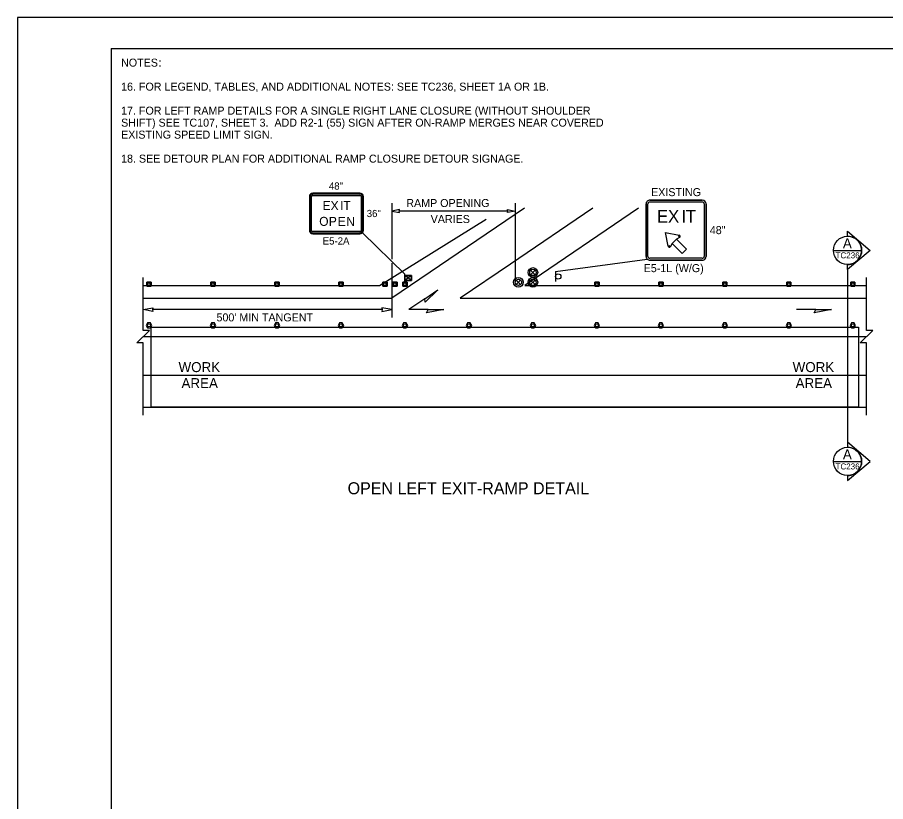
# Model space of a CAD drawing. Extents: x 99999 to 100116, y 99995 to 100013.
# Drawn here: x 100079.06 to 100087.75, y 100002.85 to 100010.69 of the extents above; entities that cross this region are included whole.
import ezdxf

# ---------------------------------------------------------------- set-up
doc = ezdxf.new("R2010")
doc.units = 0
for name, color, linetype in [('RD_MK_LineEdgeYellow', 7, 'Continuous'), ('RD_MK_LineLane', 7, 'Continuous'), ('SH_DE_DetailHeading2Text', 7, 'Continuous'), ('SH_GI_GeneralNotesBodyText', 7, 'Continuous'), ('SH_GI_PlotLimits', 7, 'Continuous'), ('SH_GI_SheetBorder', 7, 'Continuous'), ('SH_TI_WZSectionCut', 7, 'Continuous'), ('TR_SN_ConstructionSigns', 7, 'Continuous'), ('TR_WZ_PortableSignMount5ftMinBlk-Org', 7, 'Continuous'), ('TR_WZ_TallChanDevice', 7, 'Continuous'), ('TR_WZ_TrafficCone', 7, 'Continuous'), ('TR_WZ_TrafficSafetyDrum', 7, 'Continuous'), ('TR_WZ_WorkAreaLabel', 7, 'Continuous'), ('TR_WZ_WorkZoneDetails', 7, 'Continuous'), ('TR_WZ_WorkZoneTextCurrent', 7, 'Continuous')]:
    doc.layers.add(name, color=color, linetype=linetype)

msp = doc.modelspace()

# ---------------------------------------------------------------- linework, layer by layer
at = {"layer": 'RD_MK_LineEdgeYellow'}
for p, q in [((100084.1333, 100008.7784), (100082.8064, 100007.8789)), ((100080.32, 100007.8789), (100082.8064, 100007.8789)), ((100084.1377, 100007.8789), (100087.555, 100007.8789)), ((100080.32, 100007.1109), (100087.555, 100007.1109))]:
    msp.add_line(p, q, dxfattribs=at)
at = {"layer": 'RD_MK_LineLane'}
msp.add_lwpolyline([(100087.555, 100007.4949), (100080.32, 100007.4949)], dxfattribs=at)
at = {"layer": 'SH_GI_PlotLimits'}
msp.add_lwpolyline([(100079.0625, 99999.6875), (100096.0625, 99999.6875), (100096.0625, 100010.6875), (100079.0625, 100010.6875)], close=True, dxfattribs=at)
at = {"layer": 'SH_GI_SheetBorder'}
for q in [(100080, 100000), (100095.75, 100010.375)]:
    msp.add_line((100080, 100010.375), q, dxfattribs=at)
at = {"layer": 'SH_TI_WZSectionCut'}
for p, q in [((100087.3657, 100008.4993), (100087.3657, 100008.5492)), ((100087.3657, 100008.5492), (100087.5938, 100008.358)), ((100087.5938, 100008.358), (100087.3657, 100008.1669)), ((100087.3657, 100008.1669), (100087.3657, 100008.2168)), ((100087.3657, 100008.1669), (100087.3657, 100006.4389)), ((100087.3657, 100006.4389), (100087.3657, 100006.389)), ((100087.5939, 100006.2478), (100087.3657, 100006.4389)), ((100087.3657, 100006.0566), (100087.5939, 100006.2478)), ((100087.3657, 100006.1065), (100087.3657, 100006.0566))]:
    msp.add_line(p, q, dxfattribs=at)
for points in [[(100087.2245, 100008.3581), (100087.5069, 100008.3581)], [(100087.2245, 100006.2478), (100087.5069, 100006.2478)]]:
    msp.add_lwpolyline(points, dxfattribs=at)
for centre in [(100087.3657, 100008.358), (100087.3657, 100006.2478)]:
    msp.add_circle(centre, 0.1412, dxfattribs=at)
for centre in [(100087.3657, 100008.358), (100087.3657, 100006.2478)]:
    msp.add_arc(centre, 0.1412, 269.99779, 90.00221, dxfattribs=at)
at = {"layer": 'TR_SN_ConstructionSigns'}
for p, q in [((100081.983, 100008.8955), (100081.983, 100008.558)), ((100081.9914, 100008.8955), (100081.9914, 100008.558)), ((100082.0055, 100008.558), (100082.0055, 100008.8955)), ((100082.4893, 100008.9292), (100082.0168, 100008.9292)), ((100082.4893, 100008.9208), (100082.0168, 100008.9208)), ((100082.0168, 100008.9067), (100082.4893, 100008.9067)), ((100082.5005, 100008.8955), (100082.5005, 100008.558)), ((100082.5146, 100008.558), (100082.5146, 100008.8955)), ((100082.523, 100008.558), (100082.523, 100008.8955)), ((100085.3881, 100008.8603), (100085.9131, 100008.8603)), ((100085.9131, 100008.8603), (100085.3881, 100008.8603)), ((100085.9131, 100008.8603), (100085.3881, 100008.8603)), ((100085.9131, 100008.8603), (100085.3881, 100008.8603)), ((100085.9131, 100008.8603), (100085.3881, 100008.8603)), ((100085.9131, 100008.8603), (100085.9131, 100008.8603)), ((100085.3506, 100008.2978), (100085.3506, 100008.8228)), ((100085.3506, 100008.8228), (100085.3506, 100008.8228)), ((100085.3506, 100008.8228), (100085.3506, 100008.2978)), ((100085.3506, 100008.8228), (100085.3506, 100008.2978)), ((100085.3506, 100008.8228), (100085.3506, 100008.2978)), ((100085.3506, 100008.8228), (100085.3506, 100008.2978)), ((100085.3693, 100008.2978), (100085.3693, 100008.8228)), ((100085.3881, 100008.8416), (100085.9131, 100008.8416)), ((100085.9318, 100008.8228), (100085.9318, 100008.2978)), ((100085.9506, 100008.8228), (100085.9506, 100008.2978)), ((100085.9506, 100008.2978), (100085.9506, 100008.8228)), ((100085.9506, 100008.2978), (100085.9506, 100008.8228)), ((100085.9506, 100008.2978), (100085.9506, 100008.8228)), ((100085.9506, 100008.2978), (100085.9506, 100008.8228)), ((100082.4893, 100008.5467), (100082.0168, 100008.5467)), ((100082.0168, 100008.5327), (100082.4893, 100008.5327)), ((100082.0168, 100008.5242), (100082.4893, 100008.5242)), ((100085.5462, 100008.5358), (100085.6821, 100008.511)), ((100085.571, 100008.3999), (100085.5462, 100008.5358)), ((100085.6821, 100008.511), (100085.6793, 100008.4988)), ((100085.6793, 100008.4988), (100085.6821, 100008.511)), ((100085.6793, 100008.4988), (100085.6857, 100008.4881)), ((100085.6857, 100008.4881), (100085.6793, 100008.4988)), ((100085.6125, 100008.4275), (100085.5939, 100008.3963)), ((100085.6125, 100008.4275), (100085.6544, 100008.4695)), ((100085.6544, 100008.4695), (100085.6125, 100008.4275)), ((100085.713, 100008.327), (100085.6125, 100008.4275)), ((100085.6857, 100008.4881), (100085.6544, 100008.4695)), ((100085.6544, 100008.4695), (100085.755, 100008.369)), ((100085.5832, 100008.4027), (100085.571, 100008.3999)), ((100085.571, 100008.3999), (100085.5832, 100008.4027)), ((100085.5939, 100008.3963), (100085.5832, 100008.4027)), ((100085.5832, 100008.4027), (100085.5939, 100008.3963)), ((100085.755, 100008.369), (100085.713, 100008.327)), ((100085.9131, 100008.2791), (100085.3881, 100008.2791)), ((100085.9131, 100008.2603), (100085.3881, 100008.2603)), ((100085.3881, 100008.2603), (100085.3881, 100008.2603)), ((100085.3881, 100008.2603), (100085.9131, 100008.2603)), ((100085.3881, 100008.2603), (100085.9131, 100008.2603)), ((100085.3881, 100008.2603), (100085.9131, 100008.2603)), ((100085.9506, 100008.2978), (100085.9506, 100008.2978))]:
    msp.add_line(p, q, dxfattribs=at)
for points in [[(100085.3881, 100008.2603), (100085.3881, 100008.2603)], [(100085.3881, 100008.2603), (100085.9131, 100008.2603), (100085.9131, 100008.2603)]]:
    msp.add_lwpolyline(points, dxfattribs=at)
for centre, radius, start, end in [((100082.0168, 100008.8955), 0.0338, 90, 180), ((100082.0168, 100008.8955), 0.0253, 90, 180.00001), ((100082.0168, 100008.8955), 0.0112, 90, 180.00001), ((100082.4893, 100008.8955), 0.0338, 360, 90), ((100082.4893, 100008.8955), 0.0253, 360, 90), ((100082.4893, 100008.8955), 0.0112, 360, 90), ((100085.3881, 100008.8228), 0.0375, 90, 180.00001), ((100085.3881, 100008.8228), 0.0375, 90, 180), ((100085.3881, 100008.8228), 0.0375, 90, 180), ((100085.3881, 100008.8228), 0.0375, 90, 180), ((100085.3881, 100008.8228), 0.0375, 90, 180), ((100085.9131, 100008.8228), 0.0375, 0, 90), ((100085.9131, 100008.8228), 0.0375, 0, 90), ((100085.9131, 100008.8228), 0.0375, 0, 90), ((100085.9131, 100008.8228), 0.0375, 0, 90), ((100085.9131, 100008.8228), 0.0375, 0, 90), ((100085.3881, 100008.8228), 0.0187, 90, 180.00001), ((100085.9131, 100008.8228), 0.0187, 0, 90), ((100082.0168, 100008.558), 0.0338, 180, 270.00001), ((100082.0168, 100008.558), 0.0253, 180.00001, 270), ((100082.0168, 100008.558), 0.0112, 180.00001, 270), ((100082.4893, 100008.558), 0.0338, 270.00001, 0.00001), ((100082.4893, 100008.558), 0.0253, 270, 0.00001), ((100082.4893, 100008.558), 0.0112, 270, 0.00001), ((100085.6793, 100008.4988), 0.0125, 300.67412, 77.22876), ((100085.5832, 100008.4027), 0.0125, 192.77123, 329.32586), ((100085.3881, 100008.2978), 0.0375, 180.00001, 270), ((100085.3881, 100008.2978), 0.0375, 180, 270.00001), ((100085.3881, 100008.2978), 0.0375, 180, 270.00001), ((100085.3881, 100008.2978), 0.0375, 180, 270), ((100085.3881, 100008.2978), 0.0375, 180, 270.00001), ((100085.3881, 100008.2978), 0.0187, 180.00001, 270), ((100085.9131, 100008.2978), 0.0375, 270, 0.00001), ((100085.9131, 100008.2978), 0.0375, 270.00001, 0.00001), ((100085.9131, 100008.2978), 0.0375, 270.00001, 0.00001), ((100085.9131, 100008.2978), 0.0375, 270.00001, 0.00001), ((100085.9131, 100008.2978), 0.0187, 270, 0.00001), ((100085.9131, 100008.2978), 0.0375, 270.00001, 0.00001)]:
    msp.add_arc(centre, radius, start, end, dxfattribs=at)
at = {"layer": 'TR_WZ_PortableSignMount5ftMinBlk-Org'}
for p, q in [((100082.9389, 100008.0416), (100082.9389, 100008.1216)), ((100083.0056, 100008.1076), (100082.9389, 100008.0556)), ((100083.0056, 100008.0556), (100082.9389, 100008.1076)), ((100082.9723, 100008.0816), (100082.9723, 100008.0816)), ((100082.9724, 100008.0816), (100082.9724, 100008.0816))]:
    msp.add_line(p, q, dxfattribs=at)
for points in [[(100083.0056, 100008.1076), (100083.0056, 100008.0556), (100082.9389, 100008.0556), (100082.9389, 100008.1076)], [(100082.9389, 100008.0556), (100083.0056, 100008.0556), (100083.0056, 100008.1076), (100082.9389, 100008.1076)]]:
    msp.add_lwpolyline(points, close=True, dxfattribs=at)
at = {"layer": 'TR_WZ_TallChanDevice'}
for points in [[(100080.3928, 100007.6319), (100080.3651, 100007.6319), (100080.3512, 100007.6079), (100080.3651, 100007.5839), (100080.3928, 100007.5839), (100080.4066, 100007.6079)], [(100081.0328, 100007.6319), (100081.0051, 100007.6319), (100080.9912, 100007.6079), (100081.0051, 100007.5839), (100081.0328, 100007.5839), (100081.0466, 100007.6079)], [(100081.6728, 100007.6319), (100081.6451, 100007.6319), (100081.6312, 100007.6079), (100081.6451, 100007.5839), (100081.6728, 100007.5839), (100081.6866, 100007.6079)], [(100082.3128, 100007.6319), (100082.2851, 100007.6319), (100082.2712, 100007.6079), (100082.2851, 100007.5839), (100082.3128, 100007.5839), (100082.3266, 100007.6079)], [(100082.9528, 100007.6319), (100082.9251, 100007.6319), (100082.9112, 100007.6079), (100082.9251, 100007.5839), (100082.9528, 100007.5839), (100082.9666, 100007.6079)], [(100083.5928, 100007.6319), (100083.5651, 100007.6319), (100083.5512, 100007.6079), (100083.5651, 100007.5839), (100083.5928, 100007.5839), (100083.6066, 100007.6079)], [(100084.2328, 100007.6319), (100084.2051, 100007.6319), (100084.1912, 100007.6079), (100084.2051, 100007.5839), (100084.2328, 100007.5839), (100084.2466, 100007.6079)], [(100084.8728, 100007.6319), (100084.8451, 100007.6319), (100084.8312, 100007.6079), (100084.8451, 100007.5839), (100084.8728, 100007.5839), (100084.8866, 100007.6079)], [(100085.5128, 100007.6319), (100085.4851, 100007.6319), (100085.4712, 100007.6079), (100085.4851, 100007.5839), (100085.5128, 100007.5839), (100085.5266, 100007.6079)], [(100086.1528, 100007.6319), (100086.1251, 100007.6319), (100086.1112, 100007.6079), (100086.1251, 100007.5839), (100086.1528, 100007.5839), (100086.1666, 100007.6079)], [(100086.7928, 100007.6319), (100086.7651, 100007.6319), (100086.7512, 100007.6079), (100086.7651, 100007.5839), (100086.7928, 100007.5839), (100086.8066, 100007.6079)], [(100087.4328, 100007.6319), (100087.4051, 100007.6319), (100087.3912, 100007.6079), (100087.4051, 100007.5839), (100087.4328, 100007.5839), (100087.4466, 100007.6079)]]:
    msp.add_lwpolyline(points, close=True, dxfattribs=at)
for points in [[(100080.3928, 100007.6319), (100080.3651, 100007.6319), (100080.3512, 100007.6079), (100080.3651, 100007.5839), (100080.3928, 100007.5839), (100080.4066, 100007.6079), (100080.3928, 100007.6319)], [(100081.0328, 100007.6319), (100081.0051, 100007.6319), (100080.9912, 100007.6079), (100081.0051, 100007.5839), (100081.0328, 100007.5839), (100081.0466, 100007.6079), (100081.0328, 100007.6319)], [(100081.6728, 100007.6319), (100081.6451, 100007.6319), (100081.6312, 100007.6079), (100081.6451, 100007.5839), (100081.6728, 100007.5839), (100081.6866, 100007.6079), (100081.6728, 100007.6319)], [(100082.3128, 100007.6319), (100082.2851, 100007.6319), (100082.2712, 100007.6079), (100082.2851, 100007.5839), (100082.3128, 100007.5839), (100082.3266, 100007.6079), (100082.3128, 100007.6319)], [(100082.9528, 100007.6319), (100082.9251, 100007.6319), (100082.9112, 100007.6079), (100082.9251, 100007.5839), (100082.9528, 100007.5839), (100082.9666, 100007.6079), (100082.9528, 100007.6319)], [(100083.5928, 100007.6319), (100083.5651, 100007.6319), (100083.5512, 100007.6079), (100083.5651, 100007.5839), (100083.5928, 100007.5839), (100083.6066, 100007.6079), (100083.5928, 100007.6319)], [(100084.2328, 100007.6319), (100084.2051, 100007.6319), (100084.1912, 100007.6079), (100084.2051, 100007.5839), (100084.2328, 100007.5839), (100084.2466, 100007.6079), (100084.2328, 100007.6319)], [(100084.8728, 100007.6319), (100084.8451, 100007.6319), (100084.8312, 100007.6079), (100084.8451, 100007.5839), (100084.8728, 100007.5839), (100084.8866, 100007.6079), (100084.8728, 100007.6319)], [(100085.5128, 100007.6319), (100085.4851, 100007.6319), (100085.4712, 100007.6079), (100085.4851, 100007.5839), (100085.5128, 100007.5839), (100085.5266, 100007.6079), (100085.5128, 100007.6319)], [(100086.1528, 100007.6319), (100086.1251, 100007.6319), (100086.1112, 100007.6079), (100086.1251, 100007.5839), (100086.1528, 100007.5839), (100086.1666, 100007.6079), (100086.1528, 100007.6319)], [(100086.7928, 100007.6319), (100086.7651, 100007.6319), (100086.7512, 100007.6079), (100086.7651, 100007.5839), (100086.7928, 100007.5839), (100086.8066, 100007.6079), (100086.7928, 100007.6319)], [(100087.4328, 100007.6319), (100087.4051, 100007.6319), (100087.3912, 100007.6079), (100087.4051, 100007.5839), (100087.4328, 100007.5839), (100087.4466, 100007.6079), (100087.4328, 100007.6319)]]:
    msp.add_lwpolyline(points, dxfattribs=at)
for centre in [(100080.3789, 100007.6079), (100081.0189, 100007.6079), (100081.6589, 100007.6079), (100082.2989, 100007.6079), (100082.9389, 100007.6079), (100083.5789, 100007.6079), (100084.2189, 100007.6079), (100084.8589, 100007.6079), (100085.4989, 100007.6079), (100086.1389, 100007.6079), (100086.7789, 100007.6079), (100087.4189, 100007.6079)]:
    msp.add_circle(centre, 0.015, dxfattribs=at)
at = {"layer": 'TR_WZ_TrafficCone'}
for points in [[(100080.3576, 100007.9989), (100080.4003, 100007.9989), (100080.4003, 100008.0416), (100080.3576, 100008.0416), (100080.3576, 100007.9989)], [(100080.3576, 100008.0416), (100080.4003, 100008.0416), (100080.4003, 100007.9989), (100080.3576, 100007.9989), (100080.3576, 100008.0416)], [(100080.9976, 100007.9989), (100081.0403, 100007.9989), (100081.0403, 100008.0416), (100080.9976, 100008.0416), (100080.9976, 100007.9989)], [(100080.9976, 100008.0416), (100081.0403, 100008.0416), (100081.0403, 100007.9989), (100080.9976, 100007.9989), (100080.9976, 100008.0416)], [(100081.6376, 100007.9989), (100081.6803, 100007.9989), (100081.6803, 100008.0416), (100081.6376, 100008.0416), (100081.6376, 100007.9989)], [(100081.6376, 100008.0416), (100081.6803, 100008.0416), (100081.6803, 100007.9989), (100081.6376, 100007.9989), (100081.6376, 100008.0416)], [(100082.2776, 100007.9989), (100082.3203, 100007.9989), (100082.3203, 100008.0416), (100082.2776, 100008.0416), (100082.2776, 100007.9989)], [(100082.2776, 100008.0416), (100082.3203, 100008.0416), (100082.3203, 100007.9989), (100082.2776, 100007.9989), (100082.2776, 100008.0416)], [(100082.7176, 100007.9989), (100082.7603, 100007.9989), (100082.7603, 100008.0416), (100082.7176, 100008.0416), (100082.7176, 100007.9989)], [(100082.7176, 100008.0416), (100082.7603, 100008.0416), (100082.7603, 100007.9989), (100082.7176, 100007.9989), (100082.7176, 100008.0416)], [(100082.8176, 100007.9989), (100082.8603, 100007.9989), (100082.8603, 100008.0416), (100082.8176, 100008.0416), (100082.8176, 100007.9989)], [(100082.8176, 100008.0416), (100082.8603, 100008.0416), (100082.8603, 100007.9989), (100082.8176, 100007.9989), (100082.8176, 100008.0416)], [(100082.9176, 100007.9989), (100082.9603, 100007.9989), (100082.9603, 100008.0416), (100082.9176, 100008.0416), (100082.9176, 100007.9989)], [(100082.9176, 100008.0416), (100082.9603, 100008.0416), (100082.9603, 100007.9989), (100082.9176, 100007.9989), (100082.9176, 100008.0416)], [(100084.8376, 100007.9989), (100084.8803, 100007.9989), (100084.8803, 100008.0416), (100084.8376, 100008.0416), (100084.8376, 100007.9989)], [(100084.8376, 100008.0416), (100084.8803, 100008.0416), (100084.8803, 100007.9989), (100084.8376, 100007.9989), (100084.8376, 100008.0416)], [(100085.4776, 100007.9989), (100085.5203, 100007.9989), (100085.5203, 100008.0416), (100085.4776, 100008.0416), (100085.4776, 100007.9989)], [(100085.4776, 100008.0416), (100085.5203, 100008.0416), (100085.5203, 100007.9989), (100085.4776, 100007.9989), (100085.4776, 100008.0416)], [(100086.1176, 100007.9989), (100086.1603, 100007.9989), (100086.1603, 100008.0416), (100086.1176, 100008.0416), (100086.1176, 100007.9989)], [(100086.1176, 100008.0416), (100086.1603, 100008.0416), (100086.1603, 100007.9989), (100086.1176, 100007.9989), (100086.1176, 100008.0416)], [(100086.7576, 100007.9989), (100086.8003, 100007.9989), (100086.8003, 100008.0416), (100086.7576, 100008.0416), (100086.7576, 100007.9989)], [(100086.7576, 100008.0416), (100086.8003, 100008.0416), (100086.8003, 100007.9989), (100086.7576, 100007.9989), (100086.7576, 100008.0416)], [(100087.3976, 100007.9989), (100087.4403, 100007.9989), (100087.4403, 100008.0416), (100087.3976, 100008.0416), (100087.3976, 100007.9989)], [(100087.3976, 100008.0416), (100087.4403, 100008.0416), (100087.4403, 100007.9989), (100087.3976, 100007.9989), (100087.3976, 100008.0416)]]:
    msp.add_lwpolyline(points, dxfattribs=at)
for centre in [(100080.3789, 100008.0202), (100081.0189, 100008.0202), (100081.6589, 100008.0202), (100082.2989, 100008.0202), (100082.7389, 100008.0202), (100082.8389, 100008.0202), (100082.9389, 100008.0202), (100084.8589, 100008.0202), (100085.4989, 100008.0202), (100086.1389, 100008.0202), (100086.7789, 100008.0202), (100087.4189, 100008.0202)]:
    msp.add_circle(centre, 0.0133, dxfattribs=at)
at = {"layer": 'TR_WZ_TrafficSafetyDrum'}
for p, q in [((100084.1963, 100008.1598), (100084.2415, 100008.1146)), ((100084.2415, 100008.1598), (100084.1963, 100008.1146)), ((100084.0513, 100008.0615), (100084.0965, 100008.0163)), ((100084.0965, 100008.0615), (100084.0513, 100008.0163)), ((100084.1963, 100008.0615), (100084.2415, 100008.0163)), ((100084.2415, 100008.0615), (100084.1963, 100008.0163))]:
    msp.add_line(p, q, dxfattribs=at)
for centre, radius in [((100084.2189, 100008.1372), 0.048), ((100084.2189, 100008.1372), 0.048), ((100084.2189, 100008.1372), 0.032), ((100084.0739, 100008.0389), 0.048), ((100084.0739, 100008.0389), 0.048), ((100084.0739, 100008.0389), 0.032), ((100084.2189, 100008.0389), 0.048), ((100084.2189, 100008.0389), 0.048), ((100084.2189, 100008.0389), 0.032)]:
    msp.add_circle(centre, radius, dxfattribs=at)
at = {"layer": 'TR_WZ_WorkZoneDetails'}
for p, q in [((100082.8064, 100008.8313), (100082.8064, 100008.27)), ((100084.8178, 100008.7784), (100083.9935, 100008.2196)), ((100084.0419, 100008.8313), (100084.0419, 100008.0389)), ((100085.2753, 100008.7784), (100084.1377, 100008.0069)), ((100082.6847, 100008.0069), (100083.7508, 100008.6713)), ((100083.9669, 100008.7513), (100082.8814, 100008.7513)), ((100082.9389, 100008.1216), (100082.5131, 100008.5341)), ((100084.4451, 100008.1469), (100085.3616, 100008.2713)), ((100082.8064, 100008.23), (100082.8064, 100007.6859)), ((100083.9935, 100008.2196), (100083.4908, 100007.8789)), ((100084.4451, 100008.1469), (100084.4451, 100008.0469)), ((100080.32, 100008.0069), (100082.6847, 100008.0069)), ((100084.1377, 100008.0069), (100087.555, 100008.0069)), ((100083.1385, 100007.8741), (100082.9788, 100007.7659)), ((100083.4908, 100007.8789), (100084.1377, 100007.8789)), ((100082.7126, 100007.7659), (100080.4137, 100007.7659)), ((100083.1717, 100007.7659), (100082.9788, 100007.7659)), ((100087.0492, 100007.7659), (100086.8563, 100007.7659)), ((100080.32, 100006.7909), (100087.555, 100006.7909))]:
    msp.add_line(p, q, dxfattribs=at)
for points in [[(100082.8064, 100008.7513), (100082.885, 100008.7359), (100082.8814, 100008.7513), (100082.885, 100008.7667)], [(100084.0419, 100008.7513), (100083.9633, 100008.7359), (100083.9669, 100008.7513), (100083.9633, 100008.7667)], [(100083.2686, 100007.9623), (100083.1411, 100007.8385), (100083.1385, 100007.8741)], [(100080.32, 100007.7659), (100080.4183, 100007.7851), (100080.4137, 100007.7659), (100080.4183, 100007.7466)], [(100082.8063, 100007.7659), (100082.7081, 100007.7851), (100082.7126, 100007.7659), (100082.7081, 100007.7466)], [(100083.3289, 100007.7659), (100083.1539, 100007.735), (100083.1717, 100007.7659)], [(100087.2065, 100007.7659), (100087.0314, 100007.735), (100087.0492, 100007.7659)], [(100080.4, 100006.7909), (100080.4, 100007.5909), (100087.475, 100007.5909), (100087.475, 100006.7909)]]:
    msp.add_lwpolyline(points, close=True, dxfattribs=at)
for points in [[(100080.32, 100006.7109), (100080.32, 100007.433), (100080.256, 100007.433), (100080.384, 100007.5569), (100080.32, 100007.5569), (100080.32, 100008.0869)], [(100087.555, 100006.7109), (100087.555, 100007.433), (100087.491, 100007.433), (100087.619, 100007.5569), (100087.555, 100007.5569), (100087.555, 100008.0869)]]:
    msp.add_lwpolyline(points, dxfattribs=at)
msp.add_circle((100084.4721, 100008.0968), 0.027, dxfattribs=at)
msp.add_circle((100084.4721, 100008.0968), 0.027, dxfattribs=at)

# ---------------------------------------------------------------- texts
at = {"layer": 'SH_DE_DetailHeading2Text'}
msp.add_text('OPEN LEFT EXIT-RAMP DETAIL', height=0.12, rotation=360, dxfattribs=at).set_placement((100082.3657, 100005.9196))
at = {"layer": 'SH_GI_GeneralNotesBodyText'}
for s, p in [('NOTES', (100080.1, 100010.195)), (':', (100080.4743, 100010.195)), ('16. FOR LEGEND, TABLES, AND ADDITIONAL NOTES: SEE TC236, SHEET 1A OR 1B.', (100080.1, 100009.955)), ('17. FOR LEFT RAMP DETAILS FOR A SINGLE RIGHT LANE CLOSURE (WITHOUT SHOULDER ', (100080.1, 100009.715)), ('SHIFT) SEE TC107, SHEET 3.  ADD R2-1 (55) SIGN AFTER ON-RAMP MERGES NEAR COVERED ', (100080.1, 100009.595)), ('EXISTING SPEED LIMIT SIGN.', (100080.1, 100009.475)), ('18. SEE DETOUR PLAN FOR ADDITIONAL RAMP CLOSURE DETOUR SIGNAGE.', (100080.1, 100009.235))]:
    msp.add_text(s, height=0.08, rotation=360, dxfattribs=at).set_placement(p)
at = {"layer": 'SH_TI_WZSectionCut'}
for s, height, rotation, p in [('A', 0.1, 0.00995, (100087.3195, 100008.3787)), ('TC236', 0.06, 360, (100087.2459, 100008.2781)), ('A', 0.1, 0.00995, (100087.3195, 100006.2684)), ('TC236', 0.06, 360, (100087.2459, 100006.1678))]:
    msp.add_text(s, height=height, rotation=rotation, dxfattribs=at).set_placement(p)
at = {"layer": 'TR_SN_ConstructionSigns'}
for s, height, p in [('48"', 0.072, (100082.1782, 100008.9652)), ('EXISTING', 0.08, (100085.4008, 100008.9003)), ('E', 0.09, (100082.1153, 100008.7605)), ('X', 0.09, (100082.1954, 100008.7605)), ('I', 0.09, (100082.2917, 100008.7605)), ('T', 0.09, (100082.3232, 100008.7605)), ('36"', 0.072, (100082.5568, 100008.6907)), ('O', 0.09, (100082.0816, 100008.603)), ('P', 0.09, (100082.1779, 100008.603)), ('E', 0.09, (100082.2661, 100008.603)), ('N', 0.09, (100082.3516, 100008.603)), ('48"', 0.08, (100085.9882, 100008.5203)), ('E5-2A', 0.072, (100082.1164, 100008.4162)), ('E5-1L (W/G)', 0.08, (100085.327, 100008.1403))]:
    msp.add_text(s, height=height, rotation=360, dxfattribs=at).set_placement(p)
for s, p in [('E', (100085.4593, 100008.6358)), ('X', (100085.5706, 100008.6358)), ('I', (100085.7043, 100008.6358)), ('T', (100085.7481, 100008.6358))]:
    msp.add_text(s, height=0.125, dxfattribs=at).set_placement(p)
at = {"layer": 'TR_WZ_WorkAreaLabel'}
for s, p in [('WORK', (100080.6746, 100007.1409)), ('WORK', (100086.8169, 100007.1409)), ('AREA', (100080.7043, 100006.9809)), ('AREA', (100086.8465, 100006.9809))]:
    msp.add_text(s, height=0.1, dxfattribs=at).set_placement(p)
at = {"layer": 'TR_WZ_WorkZoneTextCurrent'}
for s, p in [('RAMP OPENING', (100082.9527, 100008.7913)), ('VARIES', (100083.1965, 100008.6313)), ("500' MIN TANGENT", (100081.0542, 100007.6479))]:
    msp.add_text(s, height=0.08, dxfattribs=at).set_placement(p)

doc.saveas('drawing.dxf')
